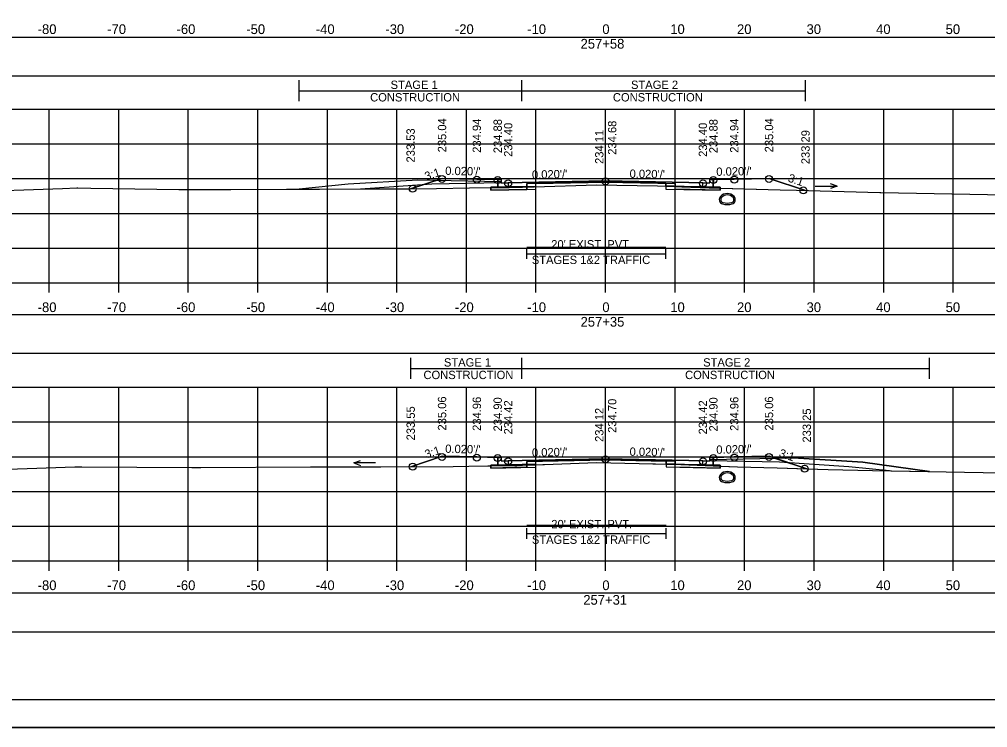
# Model space of a CAD drawing. Extents: x 1369627 to 1374022, y 380035 to 398173.
# Drawn here: x 1372014.2 to 1372153.5, y 392625.7 to 392727.6 of the extents above; entities that cross this region are included whole.
import ezdxf

# ---------------------------------------------------------------- set-up
doc = ezdxf.new("R2010")
doc.units = 0
for name, color, linetype in [('Default', 7, 'Continuous'), ('R_Alt Surface', 7, 'Continuous'), ('R_Axis', 7, 'Continuous'), ('R_Axis Annot', 7, 'Continuous'), ('R_Border', 7, 'Continuous'), ('R_Drive', 7, 'Continuous'), ('R_Exist Surface', 7, 'Continuous'), ('R_Fin Surface', 7, 'Continuous'), ('R_Grid', 7, 'Continuous'), ('R_MOT', 7, 'Continuous'), ('R_No Plot', 7, 'Continuous'), ('R_Water Annot', 7, 'Continuous'), ('R_Xsect Elev', 7, 'Continuous'), ('R_Xsect Slope', 7, 'Continuous'), ('T_Vehicle Path Lt Minor', 7, 'Continuous'), ('T_Vehicle Path Rt', 7, 'Continuous')]:
    doc.layers.add(name, color=color, linetype=linetype)

msp = doc.modelspace()

# ---------------------------------------------------------------- linework, layer by layer
at = {"layer": 'Default'}
for p, q in [((1372087.22, 392693.14), (1372087.22, 392694.64)), ((1372087.22, 392693.89), (1372107.22, 392693.89)), ((1372107.22, 392693.14), (1372107.22, 392694.64)), ((1372087.23, 392652.9), (1372087.23, 392654.4)), ((1372107.23, 392652.9), (1372107.23, 392654.4)), ((1372087.23, 392653.65), (1372107.23, 392653.65))]:
    msp.add_line(p, q, dxfattribs=at)
for points in [[(1371948.53, 392719.5), (1372248.53, 392719.5), (1372248.53, 392725.02), (1371948.53, 392725.02)], [(1372083.02, 392704.58), (1372083.52, 392704.58), (1372083.53, 392704.08), (1372084.53, 392704.1), (1372084.53, 392703.51), (1372083.03, 392703.48)], [(1372113.53, 392704.08), (1372113.54, 392704.58), (1372114.04, 392704.58), (1372114.03, 392703.48), (1372112.53, 392703.51), (1372112.53, 392704.1)], [(1371948.53, 392679.57), (1372248.53, 392679.57), (1372248.53, 392685.09), (1371948.53, 392685.09)], [(1372083.02, 392664.6), (1372083.52, 392664.6), (1372083.53, 392664.1), (1372084.53, 392664.12), (1372084.53, 392663.53), (1372083.03, 392663.5)], [(1372113.53, 392664.1), (1372113.54, 392664.6), (1372114.04, 392664.6), (1372114.03, 392663.5), (1372112.53, 392663.53), (1372112.53, 392664.12)], [(1371948.53, 392639.52), (1372248.53, 392639.52), (1372248.53, 392645.04), (1371948.53, 392645.04)]]:
    msp.add_lwpolyline(points, close=True, dxfattribs=at)
at = {"layer": 'R_Alt Surface'}
for points in [[(1372083.03, 392704.58), (1372083.03, 392703.48), (1372084.53, 392703.51), (1372087.22, 392703.57), (1372087.22, 392703.98), (1372098.53, 392704.21), (1372107.22, 392704.04), (1372107.22, 392703.62), (1372112.53, 392703.51), (1372114.03, 392703.48), (1372114.03, 392704.58)], [(1372083.03, 392664.6), (1372083.03, 392663.5), (1372084.53, 392663.53), (1372087.23, 392663.59), (1372087.23, 392664), (1372098.53, 392664.23), (1372107.23, 392664.05), (1372107.23, 392663.64), (1372112.53, 392663.53), (1372114.03, 392663.5), (1372114.03, 392664.6)]]:
    msp.add_lwpolyline(points, dxfattribs=at)
for points in [[(1372082.03, 392703.46), (1372083.03, 392703.48), (1372084.53, 392703.51), (1372087.22, 392703.57), (1372087.22, 392703.15), (1372082.03, 392703.05)], [(1372115.03, 392703.46), (1372114.03, 392703.48), (1372112.53, 392703.51), (1372107.22, 392703.62), (1372107.22, 392703.2), (1372115.03, 392703.05)], [(1372082.03, 392663.48), (1372083.03, 392663.5), (1372084.53, 392663.53), (1372087.23, 392663.59), (1372087.23, 392663.17), (1372082.03, 392663.06)], [(1372115.03, 392663.48), (1372114.03, 392663.5), (1372112.53, 392663.53), (1372107.23, 392663.64), (1372107.23, 392663.22), (1372115.03, 392663.06)]]:
    msp.add_lwpolyline(points, close=True, dxfattribs=at)
at = {"layer": 'R_Axis'}
for p, q in [((1371948.53, 392689.7), (1372248.53, 392689.7)), ((1372018.53, 392688.3), (1372018.53, 392689.7)), ((1372028.53, 392688.3), (1372028.53, 392689.7)), ((1372038.53, 392688.3), (1372038.53, 392689.7)), ((1372048.53, 392688.3), (1372048.53, 392689.7)), ((1372058.53, 392688.3), (1372058.53, 392689.7)), ((1372068.53, 392688.3), (1372068.53, 392689.7)), ((1372078.53, 392688.3), (1372078.53, 392689.7)), ((1372088.53, 392688.3), (1372088.53, 392689.7)), ((1372098.53, 392688.3), (1372098.53, 392689.7)), ((1372108.53, 392688.3), (1372108.53, 392689.7)), ((1372118.53, 392688.3), (1372118.53, 392689.7)), ((1372128.53, 392688.3), (1372128.53, 392689.7)), ((1372138.53, 392688.3), (1372138.53, 392689.7)), ((1372148.53, 392688.3), (1372148.53, 392689.7)), ((1371948.53, 392649.7), (1372248.53, 392649.7)), ((1372018.53, 392648.3), (1372018.53, 392649.7)), ((1372028.53, 392648.3), (1372028.53, 392649.7)), ((1372038.53, 392648.3), (1372038.53, 392649.7)), ((1372048.53, 392648.3), (1372048.53, 392649.7)), ((1372058.53, 392648.3), (1372058.53, 392649.7)), ((1372068.53, 392648.3), (1372068.53, 392649.7)), ((1372078.53, 392648.3), (1372078.53, 392649.7)), ((1372088.53, 392648.3), (1372088.53, 392649.7)), ((1372098.53, 392648.3), (1372098.53, 392649.7)), ((1372108.53, 392648.3), (1372108.53, 392649.7)), ((1372118.53, 392648.3), (1372118.53, 392649.7)), ((1372128.53, 392648.3), (1372128.53, 392649.7)), ((1372138.53, 392648.3), (1372138.53, 392649.7)), ((1372148.53, 392648.3), (1372148.53, 392649.7))]:
    msp.add_line(p, q, dxfattribs=at)
at = {"layer": 'R_Border'}
msp.add_line((1372256.71, 392629.7), (1371940.53, 392629.7), dxfattribs=at)
at = {"layer": 'R_Drive'}
for p, q in [((1372071.53, 392704.49), (1372061.53, 392703.89)), ((1372061.53, 392703.89), (1372054.49, 392703.19))]:
    msp.add_line(p, q, dxfattribs=at)
for points in [[(1372083.53, 392704.08), (1372083.53, 392704.25), (1372071.53, 392704.49)], [(1372113.53, 392664.1), (1372113.53, 392664.27), (1372125.53, 392664.51)], [(1372125.53, 392664.51), (1372135.51, 392663.91), (1372145.13, 392662.56)]]:
    msp.add_lwpolyline(points, dxfattribs=at)
for centre, radius, start, end in [((1372115.53, 392701.69), 0.646, 136.3515, 253.9529), ((1372116.04, 392701.2), 1.35, 43.6485, 136.3515), ((1372115.53, 392701.69), 0.438, 136.3515, 253.9529), ((1372116.04, 392701.2), 1.15, 43.6485, 136.3515), ((1372116.55, 392701.69), 0.438, 286.0471, 43.6485), ((1372116.55, 392701.69), 0.646, 286.0471, 43.6485), ((1372116.04, 392703.47), 2.5, 253.9529, 286.0471), ((1372116.04, 392703.47), 2.29, 253.9529, 286.0471), ((1372115.53, 392661.7), 0.646, 136.3515, 253.9529), ((1372116.04, 392661.21), 1.35, 43.6485, 136.3515), ((1372115.53, 392661.7), 0.438, 136.3515, 253.9529), ((1372116.04, 392661.21), 1.15, 43.6485, 136.3515), ((1372116.55, 392661.7), 0.438, 286.0471, 43.6485), ((1372116.55, 392661.7), 0.646, 286.0471, 43.6485), ((1372116.04, 392663.48), 2.5, 253.9529, 286.0471), ((1372116.04, 392663.48), 2.29, 253.9529, 286.0471)]:
    msp.add_arc(centre, radius, start, end, dxfattribs=at)
at = {"layer": 'R_Exist Surface'}
for points in [[(1372006.42, 392702.79), (1372020.44, 392703.29), (1372022.52, 392703.36), (1372022.63, 392703.36), (1372024.52, 392703.34), (1372037.19, 392703.15), (1372044.67, 392703.14), (1372052.67, 392703.19), (1372057.39, 392703.19), (1372065.47, 392703.21), (1372066.38, 392703.21), (1372067.5, 392703.22), (1372074.24, 392703.26), (1372078.97, 392703.36), (1372084.66, 392703.44), (1372086.27, 392703.45), (1372086.58, 392703.47), (1372088.29, 392703.54), (1372097.22, 392703.83), (1372106, 392703.65), (1372108.13, 392703.61), (1372108.33, 392703.6), (1372109.5, 392703.52), (1372113.43, 392703.36), (1372123.65, 392703.09), (1372125.97, 392703.02), (1372137.97, 392702.71), (1372138.06, 392702.7), (1372138.14, 392702.7), (1372153.45, 392702.41), (1372156.52, 392702.3)], [(1372008.44, 392662.78), (1372022.21, 392663.25), (1372023.23, 392663.25), (1372039.05, 392663.14), (1372039.12, 392663.14), (1372039.22, 392663.13), (1372039.29, 392663.13), (1372039.45, 392663.14), (1372040.33, 392663.14), (1372056.1, 392663.23), (1372065.83, 392663.23), (1372066.06, 392663.23), (1372066.2, 392663.23), (1372076.61, 392663.29), (1372078.87, 392663.34), (1372081.59, 392663.38), (1372085.79, 392663.42), (1372086.57, 392663.47), (1372091, 392663.64), (1372097.23, 392663.85), (1372103.35, 392663.72), (1372108.13, 392663.62), (1372108.59, 392663.61), (1372109.38, 392663.56), (1372117.53, 392663.22), (1372123.21, 392663.07), (1372130.56, 392662.86), (1372136.92, 392662.69), (1372155.49, 392662.39)]]:
    msp.add_lwpolyline(points, dxfattribs=at)
at = {"layer": 'R_Fin Surface'}
for points in [[(1372070.5, 392703.23), (1372075.02, 392704.74), (1372080.02, 392704.64), (1372083.02, 392704.58), (1372083.52, 392704.58), (1372083.53, 392704.08), (1372084.53, 392704.1), (1372086.53, 392704.14), (1372098.53, 392704.38), (1372110.53, 392704.14), (1372112.53, 392704.1), (1372113.53, 392704.08), (1372113.54, 392704.58), (1372114.04, 392704.58), (1372117.04, 392704.64), (1372122.04, 392704.74), (1372127.29, 392702.99)], [(1372070.51, 392663.26), (1372075.02, 392664.76), (1372080.02, 392664.66), (1372083.02, 392664.6), (1372083.52, 392664.6), (1372083.53, 392664.1), (1372084.53, 392664.12), (1372086.53, 392664.16), (1372098.53, 392664.4), (1372110.53, 392664.16), (1372112.53, 392664.12), (1372113.53, 392664.1), (1372113.54, 392664.6), (1372114.04, 392664.6), (1372117.04, 392664.66), (1372122.04, 392664.76), (1372127.47, 392662.95)]]:
    msp.add_lwpolyline(points, dxfattribs=at)
at = {"layer": 'R_Grid'}
for p, q in [((1371948.53, 392714.7), (1372248.53, 392714.7)), ((1372018.53, 392689.7), (1372018.53, 392714.7)), ((1372028.53, 392689.7), (1372028.53, 392714.7)), ((1372038.53, 392689.7), (1372038.53, 392714.7)), ((1372048.53, 392689.7), (1372048.53, 392714.7)), ((1372058.53, 392689.7), (1372058.53, 392714.7)), ((1372068.53, 392689.7), (1372068.53, 392714.7)), ((1372078.53, 392689.7), (1372078.53, 392714.7)), ((1372088.53, 392689.7), (1372088.53, 392714.7)), ((1372098.53, 392689.7), (1372098.53, 392714.7)), ((1372108.53, 392689.7), (1372108.53, 392714.7)), ((1372118.53, 392689.7), (1372118.53, 392714.7)), ((1372128.53, 392689.7), (1372128.53, 392714.7)), ((1372138.53, 392689.7), (1372138.53, 392714.7)), ((1372148.53, 392689.7), (1372148.53, 392714.7)), ((1371948.53, 392709.7), (1372248.53, 392709.7)), ((1371948.53, 392704.7), (1372248.53, 392704.7)), ((1371948.53, 392699.7), (1372248.53, 392699.7)), ((1371948.53, 392694.7), (1372248.53, 392694.7)), ((1371948.53, 392689.7), (1372248.53, 392689.7)), ((1371948.53, 392674.7), (1372248.53, 392674.7)), ((1372018.53, 392649.7), (1372018.53, 392674.7)), ((1372028.53, 392649.7), (1372028.53, 392674.7)), ((1372038.53, 392649.7), (1372038.53, 392674.7)), ((1372048.53, 392649.7), (1372048.53, 392674.7)), ((1372058.53, 392649.7), (1372058.53, 392674.7)), ((1372068.53, 392649.7), (1372068.53, 392674.7)), ((1372078.53, 392649.7), (1372078.53, 392674.7)), ((1372088.53, 392649.7), (1372088.53, 392674.7)), ((1372098.53, 392649.7), (1372098.53, 392674.7)), ((1372108.53, 392649.7), (1372108.53, 392674.7)), ((1372118.53, 392649.7), (1372118.53, 392674.7)), ((1372128.53, 392649.7), (1372128.53, 392674.7)), ((1372138.53, 392649.7), (1372138.53, 392674.7)), ((1372148.53, 392649.7), (1372148.53, 392674.7)), ((1371948.53, 392669.7), (1372248.53, 392669.7)), ((1371948.53, 392664.7), (1372248.53, 392664.7)), ((1371948.53, 392659.7), (1372248.53, 392659.7)), ((1371948.53, 392654.7), (1372248.53, 392654.7)), ((1371948.53, 392649.7), (1372248.53, 392649.7))]:
    msp.add_line(p, q, dxfattribs=at)
at = {"layer": 'R_MOT'}
for p, q in [((1372054.49, 392715.84), (1372054.49, 392718.84)), ((1372086.49, 392715.84), (1372086.49, 392718.84)), ((1372127.29, 392715.84), (1372127.29, 392718.84)), ((1372054.49, 392717.34), (1372127.29, 392717.34)), ((1372070.51, 392675.9), (1372070.51, 392678.9)), ((1372086.49, 392675.9), (1372086.49, 392678.9)), ((1372145.13, 392675.9), (1372145.13, 392678.9)), ((1372070.51, 392677.4), (1372145.13, 392677.4))]:
    msp.add_line(p, q, dxfattribs=at)
at = {"layer": 'R_No Plot'}
for p, q in [((1372073.53, 392703.88), (1372063.27, 392703.2)), ((1372083.53, 392704.08), (1372073.53, 392703.88)), ((1372123.53, 392663.9), (1372113.53, 392664.1)), ((1372133.51, 392663.24), (1372123.53, 392663.9)), ((1372139.38, 392662.65), (1372133.51, 392663.24)), ((1371928.13, 392625.72), (1372261.46, 392625.72))]:
    msp.add_line(p, q, dxfattribs=at)
for points in [[(1371928.12, 392839.06), (1372261.46, 392839.06), (1372261.46, 392625.72), (1371928.12, 392625.72)], [(1372174.45, 392835.16), (1372194.07, 392835.16), (1372194.07, 392825.28), (1372210.18, 392825.28), (1372233.38, 392825.28), (1372233.38, 392792.61), (1372256.59, 392792.61), (1372256.71, 392629.7), (1371940.53, 392629.7), (1371940.53, 392835.16)], [(1372088.53, 392703.59), (1372084.53, 392703.51), (1372083.03, 392703.48), (1372082.03, 392703.46), (1372082.03, 392703.05), (1372088.53, 392703.18)], [(1372098.53, 392704.38), (1372086.53, 392704.14), (1372084.53, 392704.1), (1372084.53, 392703.51), (1372088.53, 392703.59), (1372088.53, 392704.01), (1372098.53, 392704.21), (1372108.53, 392704.01), (1372108.53, 392703.59), (1372112.53, 392703.51), (1372112.53, 392704.1), (1372110.53, 392704.14)], [(1372108.53, 392703.59), (1372112.53, 392703.51), (1372114.03, 392703.48), (1372115.03, 392703.46), (1372115.03, 392703.05), (1372108.53, 392703.18)], [(1372098.53, 392664.4), (1372086.53, 392664.16), (1372084.53, 392664.12), (1372084.53, 392663.53), (1372088.53, 392663.61), (1372088.53, 392664.03), (1372098.53, 392664.23), (1372108.53, 392664.03), (1372108.53, 392663.61), (1372112.53, 392663.53), (1372112.53, 392664.12), (1372110.53, 392664.16)], [(1372088.53, 392663.61), (1372084.53, 392663.53), (1372083.03, 392663.5), (1372082.03, 392663.48), (1372082.03, 392663.06), (1372088.53, 392663.19)], [(1372108.53, 392663.61), (1372112.53, 392663.53), (1372114.03, 392663.5), (1372115.03, 392663.48), (1372115.03, 392663.06), (1372108.53, 392663.19)]]:
    msp.add_lwpolyline(points, close=True, dxfattribs=at)
for points in [[(1372083.02, 392704.58), (1372083.03, 392703.48), (1372084.53, 392703.51), (1372088.53, 392703.59), (1372088.53, 392704.01), (1372098.53, 392704.21), (1372108.53, 392704.01), (1372108.53, 392703.59), (1372112.53, 392703.51), (1372114.03, 392703.48), (1372114.04, 392704.58)], [(1372087.22, 392694.83), (1372107.22, 392694.83)], [(1372083.02, 392664.6), (1372083.03, 392663.5), (1372084.53, 392663.53), (1372088.53, 392663.61), (1372088.53, 392664.03), (1372098.53, 392664.23), (1372108.53, 392664.03), (1372108.53, 392663.61), (1372112.53, 392663.53), (1372114.03, 392663.5), (1372114.04, 392664.6)], [(1372087.23, 392654.85), (1372107.23, 392654.85)]]:
    msp.add_lwpolyline(points, dxfattribs=at)
for centre in [(1372075.02, 392704.65), (1372080.02, 392704.55), (1372083.02, 392704.49), (1372084.53, 392704.01), (1372098.53, 392704.29), (1372112.53, 392704.01), (1372114.04, 392704.49), (1372117.04, 392704.55), (1372122.04, 392704.65), (1372070.79, 392703.24), (1372126.99, 392703), (1372075.02, 392664.66), (1372080.02, 392664.56), (1372083.02, 392664.5), (1372084.53, 392664.02), (1372098.53, 392664.3), (1372112.53, 392664.02), (1372114.04, 392664.5), (1372117.04, 392664.56), (1372122.04, 392664.66), (1372070.81, 392663.26), (1372127.15, 392662.96)]:
    msp.add_circle(centre, 0.5, dxfattribs=at)
at = {"layer": 'R_Water Annot'}
for p, q in [((1372128.68, 392703.62), (1372131.82, 392703.62)), ((1372131.82, 392703.62), (1372130.86, 392703.97)), ((1372131.82, 392703.62), (1372130.86, 392703.27)), ((1372062.32, 392663.79), (1372063.28, 392664.14)), ((1372065.46, 392663.79), (1372062.32, 392663.79)), ((1372062.32, 392663.79), (1372063.28, 392663.44))]:
    msp.add_line(p, q, dxfattribs=at)
at = {"layer": 'R_Xsect Elev'}
for p, q in [((1372098.53, 392703.81), (1372098.53, 392713.81)), ((1372098.53, 392663.82), (1372098.53, 392673.82))]:
    msp.add_line(p, q, dxfattribs=at)
at = {"layer": 'T_Vehicle Path Lt Minor'}
for p, q in [((1372071.53, 392704.49), (1372061.53, 392703.89)), ((1372074.11, 392704.44), (1372071.53, 392704.49)), ((1372061.53, 392703.89), (1372054.49, 392703.19)), ((1372070.5, 392703.23), (1372074.11, 392704.44)), ((1372125.53, 392664.51), (1372122.95, 392664.46)), ((1372122.95, 392664.46), (1372127.47, 392662.95)), ((1372127.47, 392662.95), (1372130.56, 392662.86))]:
    msp.add_line(p, q, dxfattribs=at)
for points in [[(1372054.49, 392703.19), (1372057.39, 392703.19), (1372065.47, 392703.21), (1372066.38, 392703.21), (1372067.5, 392703.22), (1372070.5, 392703.23)], [(1372145.13, 392662.56), (1372135.51, 392663.91), (1372125.53, 392664.51)], [(1372130.56, 392662.86), (1372136.92, 392662.69), (1372145.13, 392662.56)]]:
    msp.add_lwpolyline(points, dxfattribs=at)
at = {"layer": 'T_Vehicle Path Rt'}
for p, q in [((1372083.03, 392703.48), (1372083.02, 392704.58)), ((1372114.04, 392704.58), (1372114.03, 392703.48)), ((1372082.03, 392703.46), (1372083.03, 392703.48)), ((1372082.03, 392703.4), (1372082.03, 392703.46)), ((1372082.03, 392703.4), (1372082.03, 392703.05)), ((1372087.22, 392703.57), (1372087.22, 392703.5)), ((1372107.22, 392703.63), (1372107.22, 392704.04)), ((1372108.13, 392703.61), (1372107.22, 392703.63)), ((1372107.22, 392703.62), (1372108.13, 392703.61)), ((1372108.48, 392703.59), (1372108.33, 392703.6)), ((1372115.03, 392703.32), (1372123.65, 392703.09)), ((1372083.03, 392663.5), (1372083.02, 392664.6)), ((1372114.04, 392664.6), (1372114.03, 392663.5)), ((1372082.03, 392663.48), (1372083.03, 392663.5)), ((1372082.03, 392663.38), (1372082.03, 392663.48)), ((1372082.03, 392663.38), (1372082.03, 392663.06)), ((1372087.23, 392663.59), (1372087.23, 392663.5)), ((1372107.23, 392663.64), (1372107.23, 392664.05)), ((1372107.76, 392663.63), (1372107.23, 392663.64)), ((1372115.03, 392663.32), (1372114.03, 392663.37)), ((1372115.03, 392663.32), (1372117.53, 392663.22))]:
    msp.add_line(p, q, dxfattribs=at)
for points in [[(1372083.02, 392704.58), (1372080.02, 392704.64), (1372075.02, 392704.74), (1372070.5, 392703.23)], [(1372127.29, 392702.99), (1372122.04, 392704.74), (1372117.04, 392704.64), (1372114.04, 392704.58)], [(1372070.5, 392703.23), (1372074.24, 392703.26), (1372078.97, 392703.36), (1372082.03, 392703.4)], [(1372082.03, 392703.05), (1372087.22, 392703.15), (1372087.22, 392703.5)], [(1372087.22, 392703.5), (1372086.58, 392703.47), (1372086.27, 392703.45), (1372084.66, 392703.44), (1372082.03, 392703.4)], [(1372107.22, 392704.04), (1372098.53, 392704.21), (1372087.22, 392703.98), (1372087.22, 392703.57)], [(1372087.22, 392703.5), (1372088.29, 392703.54), (1372097.22, 392703.83), (1372106, 392703.65), (1372107.22, 392703.63)], [(1372107.22, 392703.63), (1372107.22, 392703.62)], [(1372108.33, 392703.6), (1372108.13, 392703.6), (1372107.22, 392703.62), (1372107.22, 392703.2), (1372115.03, 392703.05), (1372115.03, 392703.32)], [(1372115.03, 392703.32), (1372114.03, 392703.35), (1372113.43, 392703.36), (1372109.5, 392703.52), (1372108.48, 392703.59)], [(1372114.03, 392703.48), (1372115.03, 392703.46), (1372115.03, 392703.32)], [(1372123.65, 392703.09), (1372125.97, 392703.02), (1372127.29, 392702.99)], [(1372083.02, 392664.6), (1372080.02, 392664.66), (1372075.02, 392664.76), (1372070.51, 392663.26)], [(1372107.23, 392664.05), (1372098.53, 392664.23), (1372087.23, 392664), (1372087.23, 392663.59)], [(1372127.47, 392662.95), (1372122.04, 392664.76), (1372117.04, 392664.66), (1372114.04, 392664.6)], [(1372070.51, 392663.26), (1372076.61, 392663.29), (1372078.87, 392663.34), (1372081.59, 392663.38), (1372082.03, 392663.38)], [(1372082.03, 392663.06), (1372087.23, 392663.17), (1372087.23, 392663.5)], [(1372087.23, 392663.5), (1372086.57, 392663.47), (1372085.79, 392663.42), (1372082.03, 392663.38)], [(1372087.23, 392663.5), (1372091, 392663.64), (1372097.23, 392663.85), (1372103.35, 392663.72), (1372107.23, 392663.64)], [(1372107.23, 392663.64), (1372107.23, 392663.22), (1372115.03, 392663.06), (1372115.03, 392663.32), (1372115.03, 392663.32)], [(1372114.03, 392663.37), (1372109.38, 392663.56), (1372108.59, 392663.61), (1372108.13, 392663.62), (1372107.76, 392663.63)], [(1372114.03, 392663.5), (1372115.03, 392663.48), (1372115.03, 392663.32)], [(1372117.53, 392663.22), (1372123.21, 392663.07), (1372127.47, 392662.95)]]:
    msp.add_lwpolyline(points, dxfattribs=at)

# ---------------------------------------------------------------- texts
at = {"layer": 'R_Axis Annot'}
for s, height, p in [('-80', 1.4, (1372016.87, 392725.5)), ('-70', 1.4, (1372026.87, 392725.5)), ('-60', 1.4, (1372036.84, 392725.5)), ('-50', 1.4, (1372046.87, 392725.5)), ('-40', 1.4, (1372056.87, 392725.5)), ('-30', 1.4, (1372066.87, 392725.5)), ('-20', 1.4, (1372076.87, 392725.5)), ('-10', 1.4, (1372087.27, 392725.5)), ('0', 1.4, (1372098.07, 392725.5)), ('10', 1.4, (1372107.84, 392725.5)), ('20', 1.4, (1372117.44, 392725.5)), ('30', 1.4, (1372127.44, 392725.5)), ('40', 1.4, (1372137.44, 392725.5)), ('50', 1.4, (1372147.44, 392725.5)), ('257+58', 1.4, (1372094.94, 392723.4)), ("20' EXIST. PVT.", 1.2, (1372090.72, 392694.65)), ('STAGES 1&2 TRAFFIC', 1.2, (1372087.93, 392692.41)), ('-80', 1.4, (1372016.87, 392685.5)), ('-70', 1.4, (1372026.87, 392685.5)), ('-60', 1.4, (1372036.84, 392685.5)), ('-50', 1.4, (1372046.87, 392685.5)), ('-40', 1.4, (1372056.87, 392685.5)), ('-30', 1.4, (1372066.87, 392685.5)), ('-20', 1.4, (1372076.87, 392685.5)), ('-10', 1.4, (1372087.27, 392685.5)), ('0', 1.4, (1372098.07, 392685.5)), ('10', 1.4, (1372107.84, 392685.5)), ('20', 1.4, (1372117.44, 392685.5)), ('30', 1.4, (1372127.44, 392685.5)), ('40', 1.4, (1372137.44, 392685.5)), ('50', 1.4, (1372147.44, 392685.5)), ('257+35', 1.4, (1372094.94, 392683.4)), ("20' EXIST. PVT.", 1.2, (1372090.73, 392654.4)), ('STAGES 1&2 TRAFFIC', 1.2, (1372087.94, 392652.16)), ('-80', 1.4, (1372016.87, 392645.5)), ('-70', 1.4, (1372026.87, 392645.5)), ('-60', 1.4, (1372036.84, 392645.5)), ('-50', 1.4, (1372046.87, 392645.5)), ('-40', 1.4, (1372056.87, 392645.5)), ('-30', 1.4, (1372066.87, 392645.5)), ('-20', 1.4, (1372076.87, 392645.5)), ('-10', 1.4, (1372087.27, 392645.5)), ('0', 1.4, (1372098.07, 392645.5)), ('10', 1.4, (1372107.84, 392645.5)), ('20', 1.4, (1372117.44, 392645.5)), ('30', 1.4, (1372127.44, 392645.5)), ('40', 1.4, (1372137.44, 392645.5)), ('50', 1.4, (1372147.44, 392645.5)), ('257+31', 1.4, (1372095.33, 392643.4))]:
    msp.add_text(s, height=height, dxfattribs=at).set_placement(p)
at = {"layer": 'R_MOT'}
for s, p in [('STAGE 1', (1372067.62, 392717.6)), ('STAGE 2', (1372102.19, 392717.6)), ('CONSTRUCTION', (1372064.68, 392715.8)), ('CONSTRUCTION', (1372099.59, 392715.8)), ('STAGE 1', (1372075.29, 392677.66)), ('STAGE 2', (1372112.57, 392677.66)), ('CONSTRUCTION', (1372072.35, 392675.86)), ('CONSTRUCTION', (1372109.97, 392675.86))]:
    msp.add_text(s, height=1.2, dxfattribs=at).set_placement(p)
at = {"layer": 'R_Xsect Elev'}
for s, p in [('235.04', (1372075.62, 392708.48)), ('234.94', (1372080.62, 392708.42)), ('234.88', (1372083.62, 392708.36)), ('234.68', (1372100.08, 392708.13)), ('234.88', (1372114.64, 392708.36)), ('234.94', (1372117.64, 392708.42)), ('235.04', (1372122.64, 392708.48)), ('233.53', (1372071.1, 392707.02)), ('234.40', (1372085.13, 392707.83)), ('234.11', (1372098.23, 392706.81)), ('234.40', (1372113.13, 392707.83)), ('233.29', (1372127.89, 392706.77)), ('235.06', (1372075.62, 392668.46)), ('234.96', (1372080.62, 392668.41)), ('234.90', (1372083.62, 392668.33)), ('234.42', (1372085.13, 392667.9)), ('234.70', (1372100.08, 392668.13)), ('234.42', (1372113.13, 392667.9)), ('234.90', (1372114.64, 392668.33)), ('234.96', (1372117.64, 392668.41)), ('235.06', (1372122.64, 392668.46)), ('233.55', (1372071.11, 392667.04)), ('234.12', (1372098.23, 392666.82)), ('233.25', (1372128.07, 392666.73))]:
    msp.add_text(s, height=1.2, rotation=90, dxfattribs=at).set_placement(p)
at = {"layer": 'R_Xsect Slope'}
for s, rotation, p in [('3:1', 18.4332, (1372072.75, 392704.42)), ("0.020'/'", 358.8542, (1372075.47, 392705.24)), ("0.020'/'", 1.1458, (1372087.96, 392704.67)), ("0.020'/'", 358.8542, (1372101.98, 392704.82)), ("0.020'/'", 1.1458, (1372114.47, 392705.09)), ('3:1', 341.5668, (1372124.67, 392704.3)), ('3:1', 18.4332, (1372072.76, 392664.43)), ("0.020'/'", 358.8542, (1372075.47, 392665.25)), ("0.020'/'", 1.1458, (1372087.96, 392664.69)), ("0.020'/'", 358.8542, (1372101.98, 392664.83)), ("0.020'/'", 1.1458, (1372114.47, 392665.11)), ('3:1', 341.5668, (1372123.38, 392664.73))]:
    msp.add_text(s, height=1.2, rotation=rotation, dxfattribs=at).set_placement(p)

doc.saveas('drawing.dxf')
